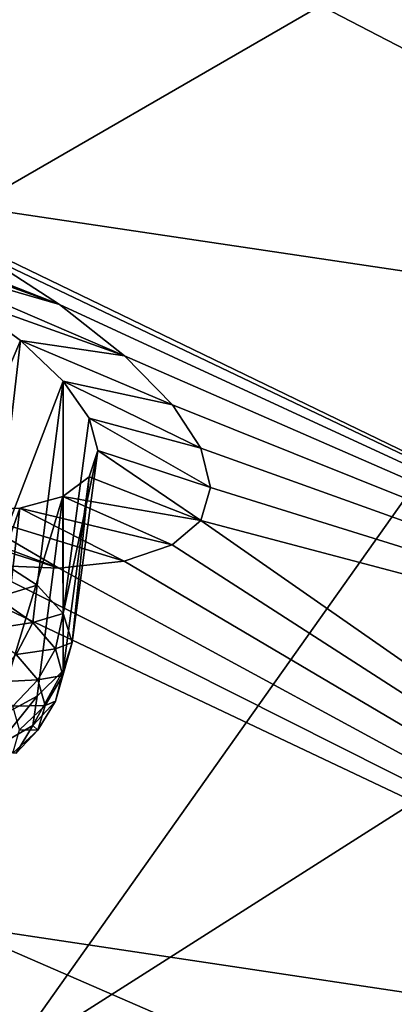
# Model space of a CAD drawing. Header units: metres. Extents: x -106 to 264, y -111 to 81.
# Tile 190 of 549: x 150.77 to 152.1, y 4.77 to 8.26. Entities that reach past the tile are written whole.
import ezdxf

# ---------------------------------------------------------------- set-up
doc = ezdxf.new("R2010")
doc.units = ezdxf.units.M
doc.layers.add('solid_20422013', color=7, linetype='CONTINUOUS')

msp = doc.modelspace()

# ---------------------------------------------------------------- linework, layer by layer
at = {"layer": 'solid_20422013'}
for points in [[(152.243195, 11.16824, 227.661499), (150.379654, 12.571733, 223.763138), (145.421387, 7.576031, 229.049728)], [(152.243195, 11.16824, 227.661499), (145.421387, 7.576031, 229.049728), (147.880646, 6.031472, 233.339905)], [(154.45195, 9.823441, 231.39682), (152.243195, 11.16824, 227.661499), (147.880646, 6.031472, 233.339905)], [(154.45195, 9.823441, 231.39682), (147.880646, 6.031472, 233.339905), (150.719955, 4.563616, 237.417023)], [(156.989975, 8.547056, 234.942108), (154.45195, 9.823441, 231.39682), (150.719955, 4.563616, 237.417023)], [(150.218048, 7.656439, 198.934509), (150.521027, 8.997822, 195.213425), (154.277237, 7.053593, 196.715088)], [(150.521027, 8.997822, 195.213425), (154.742996, 8.327642, 193.17627), (154.277237, 7.053593, 196.715088)], [(156.989975, 8.547056, 234.942108), (150.719955, 4.563616, 237.417023), (153.91861, 3.183165, 241.251373)], [(148.37117, 8.250438, 199.33699), (150.622482, 7.438903, 199.100632), (150.910324, 7.253619, 199.306076)], [(149.734894, 7.695898, 199.333694), (148.37117, 8.250438, 199.33699), (150.910324, 7.253619, 199.306076)], [(150.041031, 7.566173, 199.36293), (149.734894, 7.695898, 199.333694), (150.910324, 7.253619, 199.306076)], [(150.218048, 7.656439, 198.934509), (154.277237, 7.053593, 196.715088), (154.12352, 5.770869, 200.277985)], [(150.622482, 7.438903, 199.100632), (150.218048, 7.656439, 198.934509), (154.12352, 5.770869, 200.277985)], [(150.321136, 7.423453, 199.452515), (150.041031, 7.566173, 199.36293), (150.910324, 7.253619, 199.306076)], [(150.321136, 7.423453, 199.452515), (150.910324, 7.253619, 199.306076), (151.141678, 7.070655, 199.567215)], [(150.568069, 7.275422, 199.599121), (150.321136, 7.423453, 199.452515), (151.141678, 7.070655, 199.567215)], [(150.910324, 7.253619, 199.306076), (150.622482, 7.438903, 199.100632), (154.12352, 5.770869, 200.277985)], [(150.481384, 6.438759, 199.349182), (150.568069, 7.275422, 199.599121), (150.771988, 7.125305, 199.79628)], [(150.771988, 7.125305, 199.79628), (150.568069, 7.275422, 199.599121), (151.141678, 7.070655, 199.567215)], [(151.141678, 7.070655, 199.567215), (150.910324, 7.253619, 199.306076), (154.12352, 5.770869, 200.277985)], [(150.681732, 6.352734, 199.555054), (150.481384, 6.438759, 199.349182), (150.771988, 7.125305, 199.79628)], [(150.681732, 6.352734, 199.555054), (150.771988, 7.125305, 199.79628), (150.923096, 6.981279, 200.034332)], [(150.771988, 7.125305, 199.79628), (151.141678, 7.070655, 199.567215), (151.312607, 6.896967, 199.868134)], [(150.923096, 6.981279, 200.034332), (150.771988, 7.125305, 199.79628), (151.312607, 6.896967, 199.868134)], [(151.312607, 6.896967, 199.868134), (151.141678, 7.070655, 199.567215), (154.12352, 5.770869, 200.277985)], [(150.831436, 6.256891, 199.79657), (150.681732, 6.352734, 199.555054), (150.923096, 6.981279, 200.034332)], [(150.92395, 6.155418, 200.063141), (150.831436, 6.256891, 199.79657), (150.923096, 6.981279, 200.034332)], [(150.923096, 6.981279, 200.034332), (151.312607, 6.896967, 199.868134), (151.413544, 6.742529, 200.190262)], [(151.015701, 6.849783, 200.302307), (150.923096, 6.981279, 200.034332), (151.413544, 6.742529, 200.190262)], [(150.92395, 6.155418, 200.063141), (150.923096, 6.981279, 200.034332), (151.015701, 6.849783, 200.302307)], [(151.413544, 6.742529, 200.190262), (151.312607, 6.896967, 199.868134), (154.12352, 5.770869, 200.277985)], [(150.92395, 6.155418, 200.063141), (151.015701, 6.849783, 200.302307), (151.046738, 6.734131, 200.58847)], [(151.015701, 6.849783, 200.302307), (151.413544, 6.742529, 200.190262), (151.448151, 6.602993, 200.541245)], [(151.015701, 6.849783, 200.302307), (151.448151, 6.602993, 200.541245), (151.046738, 6.734131, 200.58847)], [(150.955246, 6.052751, 200.343155), (150.92395, 6.155418, 200.063141), (151.046738, 6.734131, 200.58847)], [(150.955246, 6.052751, 200.343155), (151.046738, 6.734131, 200.58847), (151.015869, 6.640857, 200.881607)], [(151.015869, 6.640857, 200.881607), (151.046738, 6.734131, 200.58847), (151.412949, 6.486481, 200.902084)], [(151.046738, 6.734131, 200.58847), (151.448151, 6.602993, 200.541245), (151.412949, 6.486481, 200.902084)], [(151.448151, 6.602993, 200.541245), (151.413544, 6.742529, 200.190262), (154.12352, 5.770869, 200.277985)], [(150.922806, 6.571173, 201.173615), (151.015869, 6.640857, 200.881607), (151.412949, 6.486481, 200.902084)], [(150.92395, 5.953376, 200.624344), (151.015869, 6.640857, 200.881607), (150.922806, 6.571173, 201.173615)], [(150.92395, 5.953376, 200.624344), (150.955246, 6.052751, 200.343155), (151.015869, 6.640857, 200.881607)], [(150.01503, 6.600142, 202.074707), (150.908325, 6.316835, 201.910248), (150.619873, 6.329, 202.18631)], [(150.01503, 6.600142, 202.074707), (150.303787, 6.543652, 201.915085), (150.908325, 6.316835, 201.910248)], [(151.412949, 6.486481, 200.902084), (151.448151, 6.602993, 200.541245), (154.12352, 5.770869, 200.277985)], [(150.303787, 6.543652, 201.915085), (150.558502, 6.520878, 201.705414), (150.908325, 6.316835, 201.910248)], [(150.681732, 5.781543, 201.141602), (150.922806, 6.571173, 201.173615), (150.768677, 6.530264, 201.45314)], [(150.681732, 5.781543, 201.141602), (150.831436, 5.861637, 200.894424), (150.922806, 6.571173, 201.173615)], [(150.768677, 6.530264, 201.45314), (150.922806, 6.571173, 201.173615), (151.311493, 6.400019, 201.249634)], [(150.831436, 5.861637, 200.894424), (150.92395, 5.953376, 200.624344), (150.922806, 6.571173, 201.173615)], [(150.922806, 6.571173, 201.173615), (151.412949, 6.486481, 200.902084), (151.311493, 6.400019, 201.249634)], [(150.481384, 5.716595, 201.355072), (150.768677, 6.530264, 201.45314), (150.558502, 6.520878, 201.705414)], [(150.481384, 5.716595, 201.355072), (150.681732, 5.781543, 201.141602), (150.768677, 6.530264, 201.45314)], [(150.558502, 6.520878, 201.705414), (150.768677, 6.530264, 201.45314), (151.140106, 6.342104, 201.592514)], [(150.558502, 6.520878, 201.705414), (151.140106, 6.342104, 201.592514), (150.908325, 6.316835, 201.910248)], [(150.768677, 6.530264, 201.45314), (151.311493, 6.400019, 201.249634), (151.140106, 6.342104, 201.592514)], [(153.944519, 2.07635, 241.097519), (145.362198, 6.487628, 228.844711), (148.317352, 5.03395, 232.882462)], [(153.944519, 2.07635, 241.097519), (150.718719, 3.459996, 237.254288), (145.362198, 6.487628, 228.844711)], [(151.311493, 6.400019, 201.249634), (151.412949, 6.486481, 200.902084), (154.282883, 4.488224, 203.840668)], [(151.412949, 6.486481, 200.902084), (154.12352, 5.770869, 200.277985), (154.282883, 4.488224, 203.840668)], [(151.140106, 6.342104, 201.592514), (151.311493, 6.400019, 201.249634), (154.282883, 4.488224, 203.840668)], [(150.286835, 6.376903, 202.413773), (150.619873, 6.329, 202.18631), (154.282883, 4.488224, 203.840668)], [(150.521149, 5.051767, 206.174011), (150.286835, 6.376903, 202.413773), (154.282883, 4.488224, 203.840668)], [(150.685684, 6.213047, 199.568924), (150.681732, 6.352734, 199.555054), (150.831436, 6.256891, 199.79657)], [(150.908325, 6.316835, 201.910248), (151.140106, 6.342104, 201.592514), (154.282883, 4.488224, 203.840668)], [(150.619873, 6.329, 202.18631), (150.908325, 6.316835, 201.910248), (154.282883, 4.488224, 203.840668)], [(150.815674, 6.123697, 199.795654), (150.685684, 6.213047, 199.568924), (150.831436, 6.256891, 199.79657)], [(150.815674, 6.123697, 199.795654), (150.831436, 6.256891, 199.79657), (150.92395, 6.155418, 200.063141)], [(150.631653, 6.095658, 199.560486), (150.685684, 6.213047, 199.568924), (150.815674, 6.123697, 199.795654)], [(150.895721, 6.029957, 200.042816), (150.815674, 6.123697, 199.795654), (150.92395, 6.155418, 200.063141)], [(150.895721, 6.029957, 200.042816), (150.92395, 6.155418, 200.063141), (150.955246, 6.052751, 200.343155)], [(150.756363, 6.009941, 199.777985), (150.631653, 6.095658, 199.560486), (150.815674, 6.123697, 199.795654)], [(150.756363, 6.009941, 199.777985), (150.815674, 6.123697, 199.795654), (150.895721, 6.029957, 200.042816)], [(150.895721, 6.029957, 200.042816), (150.955246, 6.052751, 200.343155), (150.92276, 5.935428, 200.300919)], [(150.92276, 5.935428, 200.300919), (150.955246, 6.052751, 200.343155), (150.92395, 5.953376, 200.624344)], [(150.83316, 5.920011, 200.015106), (150.756363, 6.009941, 199.777985), (150.895721, 6.029957, 200.042816)], [(150.83316, 5.920011, 200.015106), (150.895721, 6.029957, 200.042816), (150.92276, 5.935428, 200.300919)], [(150.672348, 5.911399, 199.777161), (150.756363, 6.009941, 199.777985), (150.83316, 5.920011, 200.015106)], [(150.815674, 5.758423, 200.810242), (150.92395, 5.953376, 200.624344), (150.831436, 5.861637, 200.894424)], [(150.815674, 5.758423, 200.810242), (150.895721, 5.843742, 200.560043), (150.92395, 5.953376, 200.624344)], [(150.895721, 5.843742, 200.560043), (150.92276, 5.935428, 200.300919), (150.92395, 5.953376, 200.624344)], [(150.744293, 5.827137, 199.999329), (150.672348, 5.911399, 199.777161), (150.83316, 5.920011, 200.015106)], [(150.744293, 5.827137, 199.999329), (150.83316, 5.920011, 200.015106), (150.859085, 5.829324, 200.262711)], [(150.83316, 5.920011, 200.015106), (150.92276, 5.935428, 200.300919), (150.859085, 5.829324, 200.262711)], [(150.859085, 5.829324, 200.262711), (150.92276, 5.935428, 200.300919), (150.895721, 5.843742, 200.560043)], [(150.685684, 5.682751, 201.041885), (150.831436, 5.861637, 200.894424), (150.681732, 5.781543, 201.141602)], [(150.685684, 5.682751, 201.041885), (150.815674, 5.758423, 200.810242), (150.831436, 5.861637, 200.894424)], [(150.83316, 5.741366, 200.511307), (150.895721, 5.843742, 200.560043), (150.815674, 5.758423, 200.810242)], [(150.83316, 5.741366, 200.511307), (150.859085, 5.829324, 200.262711), (150.895721, 5.843742, 200.560043)], [(150.744293, 5.827137, 199.999329), (150.859085, 5.829324, 200.262711), (150.7686, 5.742165, 200.231339)], [(150.7686, 5.742165, 200.231339), (150.859085, 5.829324, 200.262711), (150.83316, 5.741366, 200.511307)], [(150.756363, 5.659515, 200.751328), (150.815674, 5.758423, 200.810242), (150.685684, 5.682751, 201.041885)], [(150.744293, 5.659749, 200.464264), (150.7686, 5.742165, 200.231339), (150.83316, 5.741366, 200.511307)], [(150.744293, 5.659749, 200.464264), (150.83316, 5.741366, 200.511307), (150.756363, 5.659515, 200.751328)], [(150.756363, 5.659515, 200.751328), (150.83316, 5.741366, 200.511307), (150.815674, 5.758423, 200.810242)], [(151.9104, 2.668888, 239.00885), (146.294678, 5.583258, 230.913879), (150.352432, 3.375998, 237.044785)], [(153.548996, 1.987445, 240.901642), (146.294678, 5.583258, 230.913879), (151.9104, 2.668888, 239.00885)], [(148.316971, 4.893034, 232.831055), (146.294678, 5.583258, 230.913879), (153.548996, 1.987445, 240.901642)], [(147.157959, 5.37578, 209.680527), (150.521149, 5.051767, 206.174011), (151.142776, 3.722322, 209.866684)], [(148.080017, 3.91182, 213.746826), (147.157959, 5.37578, 209.680527), (151.142776, 3.722322, 209.866684)], [(152.089279, 3.76744, 239.305069), (149.17012, 5.146621, 235.474243), (150.718719, 3.459996, 237.254288)], [(150.002594, 4.823019, 236.562897), (149.17012, 5.146621, 235.474243), (152.089279, 3.76744, 239.305069)], [(150.521149, 5.051767, 206.174011), (154.282883, 4.488224, 203.840668), (154.754242, 3.214411, 207.378815)], [(151.142776, 3.722322, 209.866684), (150.521149, 5.051767, 206.174011), (154.754242, 3.214411, 207.378815)], [(148.317352, 5.03395, 232.882462), (148.316971, 4.893034, 232.831055), (151.16655, 3.428464, 236.899048)], [(151.166977, 3.569395, 236.950424), (148.317352, 5.03395, 232.882462), (151.16655, 3.428464, 236.899048)], [(153.944519, 2.07635, 241.097519), (148.317352, 5.03395, 232.882462), (151.166977, 3.569395, 236.950424)], [(148.316971, 4.893034, 232.831055), (153.548996, 1.987445, 240.901642), (151.16655, 3.428464, 236.899048)], [(153.075928, 3.44208, 240.39859), (150.002594, 4.823019, 236.562897), (152.089279, 3.76744, 239.305069)], [(150.719955, 4.563616, 237.417023), (150.002594, 4.823019, 236.562897), (153.075928, 3.44208, 240.39859)]]:
    msp.add_3dface(points, dxfattribs=at)

doc.saveas('drawing.dxf')
